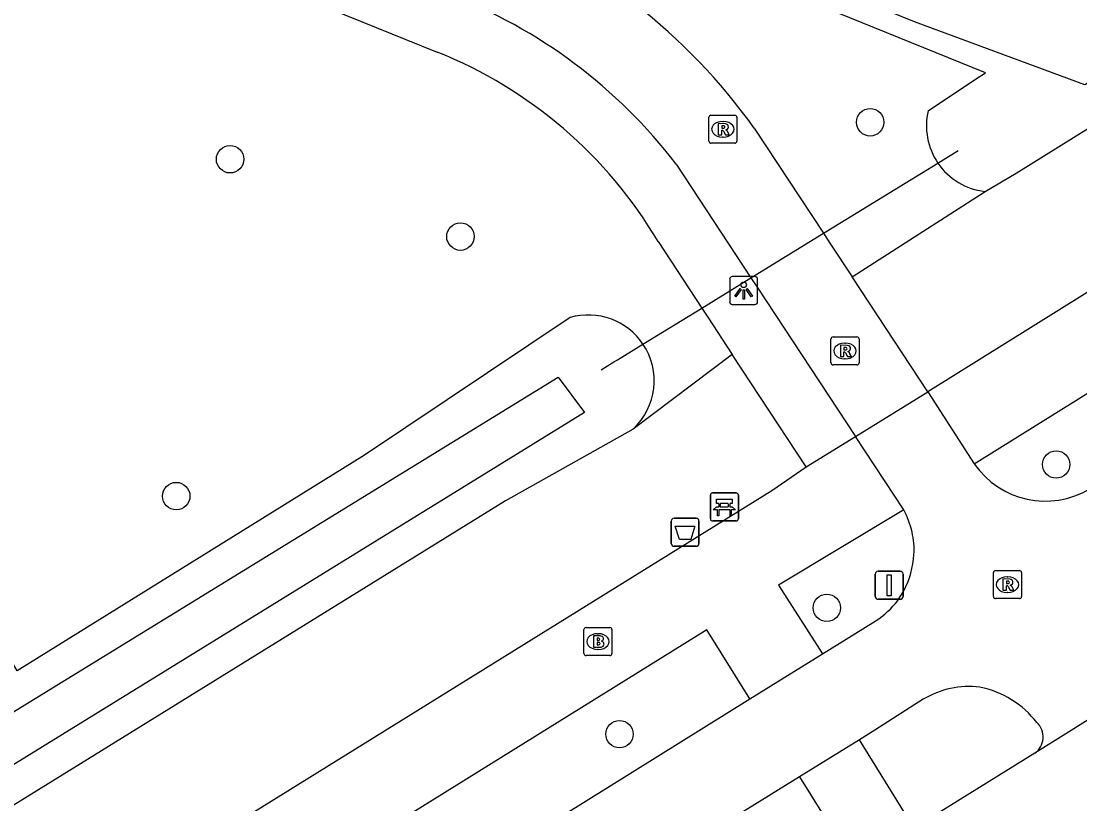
# Model space of a CAD drawing. Extents: x 159353 to 160616, y 385893 to 387321.
# Drawn here: x 160299.82 to 160337.58, y 386306.62 to 386334.54 of the extents above; entities that cross this region are included whole.
import ezdxf

# ---------------------------------------------------------------- set-up
doc = ezdxf.new("R2010")
doc.units = 0
for name, color, linetype in [('IMGEO_Afvalbak', 7, 'Continuous'), ('IMGEO_Bank', 7, 'Continuous'), ('IMGEO_Berm_groen', 7, 'Continuous'), ('IMGEO_Boom', 7, 'Continuous'), ('IMGEO_Brandkraan', 7, 'Continuous'), ('IMGEO_Duiker', 7, 'Continuous'), ('IMGEO_Fietspad_open', 7, 'Continuous'), ('IMGEO_Groenvoorziening', 7, 'Continuous'), ('IMGEO_Lichtpunt', 7, 'Continuous'), ('IMGEO_Rijbaan_regionaal_gesloten', 7, 'Continuous'), ('IMGEO_Rioolput', 7, 'Continuous'), ('IMGEO_Verkeersbordpaal', 7, 'Continuous'), ('IMGEO_Voetpad_open', 7, 'Continuous'), ('IMGEO_Waterloop', 7, 'Continuous')]:
    doc.layers.add(name, color=color, linetype=linetype)

msp = doc.modelspace()

# ---------------------------------------------------------------- linework, layer by layer
at = {"layer": 'IMGEO_Afvalbak'}
for p, q in [((160323.005, 386315.908), (160323.005, 386316.708)), ((160323.005, 386316.708), (160323.005, 386315.908)), ((160323.105, 386316.808), (160323.895, 386316.808)), ((160323.895, 386316.808), (160323.105, 386316.808)), ((160323.995, 386316.708), (160323.995, 386315.908)), ((160323.995, 386315.908), (160323.995, 386316.708)), ((160323.895, 386315.808), (160323.105, 386315.808)), ((160323.105, 386315.808), (160323.895, 386315.808))]:
    msp.add_line(p, q, dxfattribs=at)
msp.add_lwpolyline([(160323.148, 386316.522), (160323.852, 386316.522), (160323.703, 386316.052), (160323.297, 386316.052), (160323.148, 386316.522)], dxfattribs=at)
for centre, start, end in [((160323.105, 386316.708), 90, 180), ((160323.105, 386316.708), 90, 180), ((160323.895, 386316.708), 0, 90), ((160323.895, 386316.708), 360, 90), ((160323.105, 386315.908), 180, 270), ((160323.105, 386315.908), 180, 270), ((160323.895, 386315.908), 270, 0), ((160323.895, 386315.908), 270, 0)]:
    msp.add_arc(centre, 0.1, start, end, dxfattribs=at)
at = {"layer": 'IMGEO_Bank'}
for p, q in [((160324.477, 386317.71), (160325.318, 386317.71)), ((160325.318, 386317.71), (160324.477, 386317.71)), ((160324.402, 386316.785), (160324.402, 386317.626)), ((160324.402, 386317.626), (160324.402, 386316.785)), ((160324.711, 386317.216), (160324.711, 386317.322)), ((160324.755, 386317.322), (160324.755, 386317.216)), ((160325.043, 386317.328), (160324.761, 386317.328)), ((160325.049, 386317.216), (160325.049, 386317.322)), ((160325.093, 386317.322), (160325.093, 386317.216)), ((160325.402, 386317.635), (160325.402, 386316.794)), ((160325.402, 386316.794), (160325.402, 386317.635)), ((160325.099, 386317.108), (160324.706, 386317.108)), ((160324.761, 386317.21), (160325.043, 386317.21)), ((160325.327, 386316.71), (160324.486, 386316.71)), ((160324.486, 386316.71), (160325.327, 386316.71))]:
    msp.add_line(p, q, dxfattribs=at)
for points in [[(160324.705, 386317.328), (160324.619, 386317.328), (160324.619, 386317.489), (160325.182, 386317.489), (160325.182, 386317.328), (160325.099, 386317.328)], [(160324.649, 386317.108), (160324.507, 386317.108), (160324.619, 386317.21), (160324.705, 386317.21)], [(160324.699, 386317.101), (160324.699, 386316.894), (160324.656, 386316.894), (160324.656, 386317.101)], [(160325.099, 386317.21), (160325.182, 386317.21), (160325.294, 386317.108), (160325.155, 386317.108)], [(160325.149, 386317.101), (160325.149, 386316.894), (160325.105, 386316.894), (160325.105, 386317.101)]]:
    msp.add_lwpolyline(points, dxfattribs=at)
for centre, radius, start, end in [((160324.48, 386317.632), 0.0779, 92.4484, 184.2845), ((160324.48, 386317.632), 0.0779, 92.4484, 184.2845), ((160325.324, 386317.632), 0.0779, 2.4484, 94.2845), ((160325.324, 386317.632), 0.0779, 2.4484, 94.2845), ((160324.704, 386317.321), 0.00671, 2.8957, 87.1043), ((160324.761, 386317.321), 0.00671, 92.8957, 177.1043), ((160325.043, 386317.321), 0.00671, 2.8957, 87.1043), ((160325.1, 386317.321), 0.00671, 92.8957, 177.1043), ((160324.649, 386317.101), 0.00671, 2.8957, 87.1043), ((160324.706, 386317.101), 0.00671, 92.8957, 177.1043), ((160324.704, 386317.217), 0.00671, 272.8957, 357.1043), ((160324.761, 386317.217), 0.00671, 182.8957, 267.1043), ((160325.043, 386317.217), 0.00671, 272.8957, 357.1043), ((160325.1, 386317.217), 0.00671, 182.8957, 267.1043), ((160325.098, 386317.101), 0.00671, 2.8957, 87.1043), ((160325.155, 386317.101), 0.00671, 92.8957, 177.1043), ((160324.48, 386316.788), 0.0779, 182.4484, 274.2845), ((160324.48, 386316.788), 0.0779, 182.4484, 274.2845), ((160325.324, 386316.788), 0.0779, 272.4484, 4.2845), ((160325.324, 386316.788), 0.0779, 272.4484, 4.2845)]:
    msp.add_arc(centre, radius, start, end, dxfattribs=at)
at = {"layer": 'IMGEO_Berm_groen'}
for points in [[(160325.181, 386322.649), (160321.644, 386319.991)], [(160321.644, 386319.991), (160317.091, 386317.431), (160268.791, 386287.55), (160265.158, 386285.419)]]:
    msp.add_lwpolyline(points, dxfattribs=at)
at = {"layer": 'IMGEO_Boom'}
for centre in [(160330.104, 386330.931), (160307.269, 386329.613), (160315.485, 386326.853), (160336.737, 386318.725), (160305.349, 386317.599), (160328.555, 386313.612), (160321.162, 386309.106)]:
    msp.add_circle(centre, 0.489, dxfattribs=at)
at = {"layer": 'IMGEO_Brandkraan'}
for p, q in [((160319.891, 386311.984), (160319.891, 386312.836)), ((160319.966, 386312.91), (160320.818, 386312.91)), ((160320.892, 386312.836), (160320.892, 386311.984)), ((160320.379, 386312.69), (160320.404, 386312.69)), ((160320.402, 386312.13), (160320.377, 386312.13)), ((160320.818, 386311.91), (160319.966, 386311.91))]:
    msp.add_line(p, q, dxfattribs=at)
for points in [[(160319.891, 386311.984), (160319.891, 386312.836)], [(160319.966, 386312.91), (160320.818, 386312.91)], [(160320.892, 386312.836), (160320.892, 386311.984)], [(160320.239, 386312.61), (160320.239, 386312.21), (160320.452, 386312.21)], [(160320.47, 386312.61), (160320.239, 386312.61)], [(160320.418, 386312.529), (160320.364, 386312.529), (160320.364, 386312.453)], [(160320.364, 386312.453), (160320.417, 386312.453)], [(160320.426, 386312.377), (160320.364, 386312.377), (160320.364, 386312.296)], [(160320.364, 386312.296), (160320.426, 386312.296)], [(160320.818, 386311.91), (160319.966, 386311.91)]]:
    msp.add_lwpolyline(points, dxfattribs=at)
for centre, radius, start, end in [((160319.968, 386312.834), 0.0765, 91.552, 178.448), ((160319.968, 386312.834), 0.0765, 91.552, 178.448), ((160320.816, 386312.834), 0.0765, 1.552, 88.448), ((160320.816, 386312.834), 0.0765, 1.552, 88.448), ((160320.419, 386312.491), 0.0379, 267.8285, 90.9355), ((160320.427, 386312.336), 0.0404, 269.8759, 90.5077), ((160320.474, 386312.465), 0.145, 59.4692, 91.5367), ((160320.499, 386312.512), 0.0922, 285.5137, 58.1501), ((160320.504, 386312.32), 0.105, 301.3115, 78.989), ((160320.458, 386312.461), 0.251, 268.6676, 293.5347), ((160319.968, 386311.986), 0.0765, 181.552, 268.448), ((160319.968, 386311.986), 0.0765, 181.552, 268.448), ((160320.816, 386311.986), 0.0765, 271.552, 358.448), ((160320.816, 386311.986), 0.0765, 271.552, 358.448)]:
    msp.add_arc(centre, radius, start, end, dxfattribs=at)
for centre, major_axis, ratio, start_param, end_param in [((160320.378, 386312.41), (-0.387, 0.002), 0.722429, 4.712389, 7.853982), ((160320.403, 386312.41), (-0.39, 0.002), 0.717154, 1.570796, 4.712389)]:
    msp.add_ellipse(centre, major_axis=major_axis, ratio=ratio, start_param=start_param, end_param=end_param, dxfattribs=at)
at = {"layer": 'IMGEO_Duiker'}
msp.add_lwpolyline([(160320.509, 386322.106), (160320.961, 386322.384), (160321.089, 386322.462), (160321.998, 386323.02), (160324.093, 386324.306), (160325.851, 386325.385), (160328.436, 386326.972), (160332.518, 386329.478), (160332.892, 386329.707), (160333.019, 386329.786), (160333.24, 386329.921)], dxfattribs=at)
at = {"layer": 'IMGEO_Fietspad_open'}
for points in [[(160325.963, 386330.727), (160328.436, 386326.972), (160328.665, 386326.625), (160329.463, 386325.413)], [(160323.181, 386329.44), (160325.851, 386325.385), (160326.073, 386325.049), (160329.577, 386319.728)], [(160332.158, 386321.322), (160329.463, 386325.413)], [(160329.577, 386319.728), (160332.158, 386321.322)], [(160332.158, 386321.322), (160333.816, 386318.753)], [(160331.299, 386317.113), (160329.577, 386319.728)], [(160328.403, 386311.966), (160330.186, 386313.073), (160330.412, 386313.221), (160330.624, 386313.388)], [(160325.809, 386310.37), (160328.403, 386311.966)], [(160282.287, 386283.193), (160283.89, 386284.19), (160298.174, 386293.075), (160318.329, 386305.703), (160325.809, 386310.37)], [(160331.998, 386310.35), (160330.274, 386309.249), (160329.719, 386308.905)], [(160329.719, 386308.905), (160327.587, 386307.586)], [(160327.587, 386307.586), (160305.212, 386293.736), (160287.853, 386283)]]:
    msp.add_lwpolyline(points, dxfattribs=at)
for centre, radius, start, end in [((160308.41, 386318.136), 21.602, 35.653, 68.1868), ((160308.371, 386318.082), 18.664, 37.4857, 68.9399), ((160336.349, 386320.492), 3.072, 214.4752, 301.1245), ((160328.647, 386315.67), 3.019, 12.3734, 28.5493), ((160329.134, 386315.71), 2.536, 355.5236, 13.8505), ((160328.647, 386315.669), 3.02, 331.4143, 357.0242), ((160328.943, 386315.433), 2.647, 309.4184, 332.8287), ((160333.619, 386307.691), 3.114, 82.6121, 121.3566), ((160333.356, 386307.446), 3.399, 37.5726, 78.7571), ((160335.57, 386309.003), 0.703, 304.8124, 47.0164)]:
    msp.add_arc(centre, radius, start, end, dxfattribs=at)
at = {"layer": 'IMGEO_Groenvoorziening'}
for points in [[(160332.17, 386331.338), (160333.859, 386332.47), (160334.214, 386332.694), (160264.637, 386360.905), (160263.687, 386361.29), (160263.297, 386361.448)], [(160334.2, 386328.464), (160335.314, 386329.111), (160355.261, 386341.537), (160359.794, 386344.74)], [(160319.401, 386323.965), (160312.063, 386319.06), (160299.67, 386311.365), (160294.603, 386320.037), (160287.826, 386332.349)], [(160329.463, 386325.413), (160334.2, 386328.464)]]:
    msp.add_lwpolyline(points, dxfattribs=at)
for centre, radius, start, end in [((160334.465, 386330.805), 2.356, 166.9235, 214.2712), ((160334.462, 386330.801), 2.351, 214.2296, 263.6027), ((160320.052, 386321.714), 2.343, 33.8673, 106.1417), ((160320.053, 386321.712), 2.344, 312.749, 33.9191)]:
    msp.add_arc(centre, radius, start, end, dxfattribs=at)
at = {"layer": 'IMGEO_Lichtpunt'}
for p, q in [((160325.091, 386325.334), (160325.091, 386324.527)), ((160325.091, 386325.334), (160325.091, 386324.527)), ((160325.993, 386325.429), (160325.185, 386325.429)), ((160325.993, 386325.429), (160325.185, 386325.429)), ((160326.087, 386324.527), (160326.087, 386325.334)), ((160326.087, 386324.527), (160326.087, 386325.334)), ((160325.185, 386324.433), (160325.993, 386324.433)), ((160325.185, 386324.433), (160325.993, 386324.433))]:
    msp.add_line(p, q, dxfattribs=at)
for points in [[(160325.465, 386324.998), (160325.504, 386324.97), (160325.316, 386324.708), (160325.278, 386324.735), (160325.465, 386324.998)], [(160325.567, 386324.95), (160325.614, 386324.95), (160325.614, 386324.628), (160325.567, 386324.628), (160325.567, 386324.95)], [(160325.677, 386324.97), (160325.715, 386324.997), (160325.902, 386324.735), (160325.863, 386324.707), (160325.677, 386324.97)]]:
    msp.add_lwpolyline(points, dxfattribs=at)
msp.add_circle((160325.59, 386325.132), 0.0994, dxfattribs=at)
for centre, start, end in [((160325.185, 386325.334), 90, 180), ((160325.185, 386325.334), 90, 180), ((160325.993, 386325.334), 0, 90), ((160325.993, 386325.334), 0, 90), ((160325.185, 386324.527), 180, 270), ((160325.185, 386324.527), 180, 270), ((160325.993, 386324.527), 270, 0), ((160325.993, 386324.527), 270, 360)]:
    msp.add_arc(centre, 0.0946, start, end, dxfattribs=at)
at = {"layer": 'IMGEO_Rijbaan_regionaal_gesloten'}
for points in [[(160339.284, 386310.493), (160337.077, 386309.113), (160335.972, 386308.426)], [(160335.972, 386308.426), (160332.273, 386306.128), (160331.674, 386305.756)]]:
    msp.add_lwpolyline(points, dxfattribs=at)
at = {"layer": 'IMGEO_Rioolput'}
for p, q in [((160324.348, 386330.257), (160324.348, 386331.109)), ((160324.423, 386331.183), (160325.275, 386331.183)), ((160324.836, 386330.963), (160324.861, 386330.963)), ((160325.349, 386331.109), (160325.349, 386330.257)), ((160325.275, 386330.183), (160324.423, 386330.183)), ((160324.859, 386330.403), (160324.834, 386330.403)), ((160328.705, 386322.35), (160328.705, 386323.202)), ((160328.78, 386323.276), (160329.632, 386323.276)), ((160329.193, 386323.056), (160329.218, 386323.056)), ((160329.706, 386323.202), (160329.706, 386322.35)), ((160329.632, 386322.276), (160328.78, 386322.276)), ((160329.216, 386322.496), (160329.191, 386322.496)), ((160334.501, 386314.015), (160334.501, 386314.867)), ((160334.576, 386314.941), (160335.428, 386314.941)), ((160334.989, 386314.721), (160335.014, 386314.721)), ((160335.502, 386314.867), (160335.502, 386314.015)), ((160335.428, 386313.941), (160334.576, 386313.941)), ((160335.012, 386314.161), (160334.987, 386314.161))]:
    msp.add_line(p, q, dxfattribs=at)
for points in [[(160324.348, 386330.257), (160324.348, 386331.109)], [(160324.423, 386331.183), (160325.275, 386331.183)], [(160324.937, 386330.881), (160324.685, 386330.883), (160324.685, 386330.483)], [(160325.349, 386331.109), (160325.349, 386330.257)], [(160324.685, 386330.483), (160324.809, 386330.483), (160324.809, 386330.645), (160324.82, 386330.645)], [(160324.863, 386330.802), (160324.809, 386330.802), (160324.809, 386330.721)], [(160324.809, 386330.721), (160324.861, 386330.721)], [(160324.867, 386330.616), (160324.938, 386330.483), (160325.078, 386330.483), (160325.013, 386330.609)], [(160325.275, 386330.183), (160324.423, 386330.183)], [(160328.705, 386322.35), (160328.705, 386323.202)], [(160328.78, 386323.276), (160329.632, 386323.276)], [(160329.294, 386322.974), (160329.042, 386322.976), (160329.042, 386322.576)], [(160329.706, 386323.202), (160329.706, 386322.35)], [(160329.042, 386322.576), (160329.166, 386322.576), (160329.166, 386322.738), (160329.177, 386322.738)], [(160329.22, 386322.895), (160329.166, 386322.895), (160329.166, 386322.814)], [(160329.166, 386322.814), (160329.218, 386322.814)], [(160329.224, 386322.709), (160329.295, 386322.576), (160329.435, 386322.576), (160329.37, 386322.702)], [(160329.632, 386322.276), (160328.78, 386322.276)], [(160334.501, 386314.015), (160334.501, 386314.867)], [(160334.576, 386314.941), (160335.428, 386314.941)], [(160335.09, 386314.639), (160334.838, 386314.641), (160334.838, 386314.241)], [(160335.502, 386314.867), (160335.502, 386314.015)], [(160334.838, 386314.241), (160334.962, 386314.241), (160334.962, 386314.403), (160334.973, 386314.403)], [(160335.016, 386314.56), (160334.962, 386314.56), (160334.962, 386314.479)], [(160334.962, 386314.479), (160335.014, 386314.479)], [(160335.02, 386314.374), (160335.091, 386314.241), (160335.231, 386314.241), (160335.166, 386314.367)], [(160335.428, 386313.941), (160334.576, 386313.941)]]:
    msp.add_lwpolyline(points, dxfattribs=at)
for centre, radius, start, end in [((160324.425, 386331.107), 0.0765, 91.552, 178.448), ((160324.425, 386331.107), 0.0765, 91.552, 178.448), ((160324.936, 386330.771), 0.109, 350.3612, 89.416), ((160325.273, 386331.107), 0.0765, 1.552, 88.448), ((160325.273, 386331.107), 0.0765, 1.552, 88.448), ((160324.819, 386330.592), 0.0533, 26.0293, 88.6989), ((160324.845, 386330.91), 0.19, 274.7715, 282.9687), ((160324.869, 386330.706), 0.0964, 77.0061, 93.1865), ((160324.883, 386330.763), 0.0378, 276.6634, 79.6772), ((160324.934, 386330.771), 0.112, 277.5842, 350.9817), ((160324.918, 386330.556), 0.108, 29.5134, 73.7905), ((160324.425, 386330.259), 0.0765, 181.552, 268.448), ((160324.425, 386330.259), 0.0765, 181.552, 268.448), ((160325.273, 386330.259), 0.0765, 271.552, 358.448), ((160325.273, 386330.259), 0.0765, 271.552, 358.448), ((160328.782, 386323.2), 0.0765, 91.552, 178.448), ((160328.782, 386323.2), 0.0765, 91.552, 178.448), ((160329.293, 386322.864), 0.109, 350.3612, 89.416), ((160329.63, 386323.2), 0.0765, 1.552, 88.448), ((160329.63, 386323.2), 0.0765, 1.552, 88.448), ((160329.176, 386322.685), 0.0533, 26.0293, 88.6989), ((160329.202, 386323.003), 0.19, 274.7715, 282.9687), ((160329.226, 386322.799), 0.0964, 77.0061, 93.1865), ((160329.24, 386322.856), 0.0378, 276.6634, 79.6772), ((160329.291, 386322.864), 0.112, 277.5842, 350.9817), ((160329.275, 386322.649), 0.108, 29.5134, 73.7905), ((160328.782, 386322.352), 0.0765, 181.552, 268.448), ((160328.782, 386322.352), 0.0765, 181.552, 268.448), ((160329.63, 386322.352), 0.0765, 271.552, 358.448), ((160329.63, 386322.352), 0.0765, 271.552, 358.448), ((160334.578, 386314.865), 0.0765, 91.552, 178.448), ((160334.578, 386314.865), 0.0765, 91.552, 178.448), ((160335.426, 386314.865), 0.0765, 1.552, 88.448), ((160335.426, 386314.865), 0.0765, 1.552, 88.448), ((160334.972, 386314.35), 0.0533, 26.0293, 88.6989), ((160334.998, 386314.668), 0.19, 274.7715, 282.9687), ((160335.022, 386314.464), 0.0964, 77.0061, 93.1865), ((160335.036, 386314.521), 0.0378, 276.6634, 79.6772), ((160335.089, 386314.529), 0.109, 350.3612, 89.416), ((160335.087, 386314.529), 0.112, 277.5842, 350.9817), ((160335.071, 386314.314), 0.108, 29.5134, 73.7905), ((160334.578, 386314.017), 0.0765, 181.552, 268.448), ((160334.578, 386314.017), 0.0765, 181.552, 268.448), ((160335.426, 386314.017), 0.0765, 271.552, 358.448), ((160335.426, 386314.017), 0.0765, 271.552, 358.448)]:
    msp.add_arc(centre, radius, start, end, dxfattribs=at)
for centre, major_axis, ratio, start_param, end_param in [((160324.835, 386330.683), (-0.387, 0.002), 0.722429, 4.712389, 7.853982), ((160324.86, 386330.683), (-0.39, 0.002), 0.717154, 1.570796, 4.712389), ((160329.192, 386322.776), (-0.387, 0.002), 0.722429, 4.712389, 7.853982), ((160329.217, 386322.776), (-0.39, 0.002), 0.717154, 1.570796, 4.712389), ((160334.988, 386314.441), (-0.387, 0.002), 0.722429, 4.712389, 7.853982), ((160335.013, 386314.441), (-0.39, 0.002), 0.717154, 1.570796, 4.712389)]:
    msp.add_ellipse(centre, major_axis=major_axis, ratio=ratio, start_param=start_param, end_param=end_param, dxfattribs=at)
at = {"layer": 'IMGEO_Verkeersbordpaal'}
for p, q in [((160330.284, 386314.016), (160330.284, 386314.816)), ((160330.284, 386314.816), (160330.284, 386314.016)), ((160330.384, 386314.916), (160331.174, 386314.916)), ((160331.174, 386314.916), (160330.384, 386314.916)), ((160331.274, 386314.816), (160331.274, 386314.016)), ((160331.274, 386314.016), (160331.274, 386314.816)), ((160331.174, 386313.916), (160330.384, 386313.916)), ((160330.384, 386313.916), (160331.174, 386313.916))]:
    msp.add_line(p, q, dxfattribs=at)
msp.add_lwpolyline([(160330.704, 386314.791), (160330.854, 386314.791), (160330.854, 386314.041), (160330.704, 386314.041), (160330.704, 386314.791)], dxfattribs=at)
for centre, start, end in [((160330.384, 386314.816), 90, 180), ((160330.384, 386314.816), 90, 180), ((160331.174, 386314.816), 0, 90), ((160331.174, 386314.816), 360, 90), ((160330.384, 386314.016), 180, 270), ((160330.384, 386314.016), 180, 270), ((160331.174, 386314.016), 270, 0), ((160331.174, 386314.016), 270, 0)]:
    msp.add_arc(centre, 0.1, start, end, dxfattribs=at)
at = {"layer": 'IMGEO_Voetpad_open'}
for points in [[(160333.816, 386318.753), (160418.588, 386371.578), (160484.935, 386412.954), (160495.032, 386419.576), (160500, 386422.975), (160504.675, 386426.262), (160511.41, 386431.152)], [(160259.504, 386355.739), (160314.658, 386333.436)], [(160363.485, 386340.852), (160332.158, 386321.322)], [(160322.536, 386326.676), (160324.093, 386324.306), (160324.309, 386323.978), (160325.181, 386322.649)], [(160327.814, 386318.639), (160325.181, 386322.649)], [(160327.814, 386318.639), (160329.577, 386319.728)], [(160136.085, 386199.531), (160197.562, 386237.706), (160217.361, 386250), (160280.651, 386289.3), (160326.592, 386317.801), (160327.814, 386318.639)], [(160331.299, 386317.113), (160326.831, 386314.426), (160328.403, 386311.966)], [(160325.809, 386310.37), (160324.271, 386312.83), (160282.274, 386286.738), (160280.698, 386285.759), (160282.287, 386283.193)], [(160331.674, 386305.756), (160329.719, 386308.905)], [(160327.587, 386307.586), (160329.549, 386304.435)]]:
    msp.add_lwpolyline(points, dxfattribs=at)
msp.add_arc((160308.688, 386318.508), 16.077, 30.5326, 68.2025, dxfattribs=at)
at = {"layer": 'IMGEO_Waterloop'}
for points in [[(160356.999, 386346.263), (160357.723, 386345.156), (160337.765, 386332.263), (160331.68, 386334.518), (160265.021, 386361.497), (160261.765, 386363.497), (160259.808, 386365.646), (160257.297, 386368.731), (160254.51, 386375.582)], [(160290.957, 386306.263), (160293.255, 386309.071), (160286.531, 386324.476), (160282.957, 386331.624), (160271.042, 386341.922), (160247.127, 386351.71), (160241.765, 386353.922), (160239.212, 386353.922), (160234.021, 386350.348), (160215.212, 386336.561), (160214.021, 386338.007), (160225.638, 386347.539), (160236.318, 386356.476), (160238.829, 386357.539), (160240.999, 386357.539), (160256.829, 386350.561), (160272.148, 386344.348), (160280.233, 386337.71), (160285.978, 386330.901), (160289.765, 386324.646), (160298.489, 386309.263), (160318.978, 386321.837), (160319.914, 386320.582), (160266.425, 386287.603)]]:
    msp.add_lwpolyline(points, dxfattribs=at)

doc.saveas('drawing.dxf')
